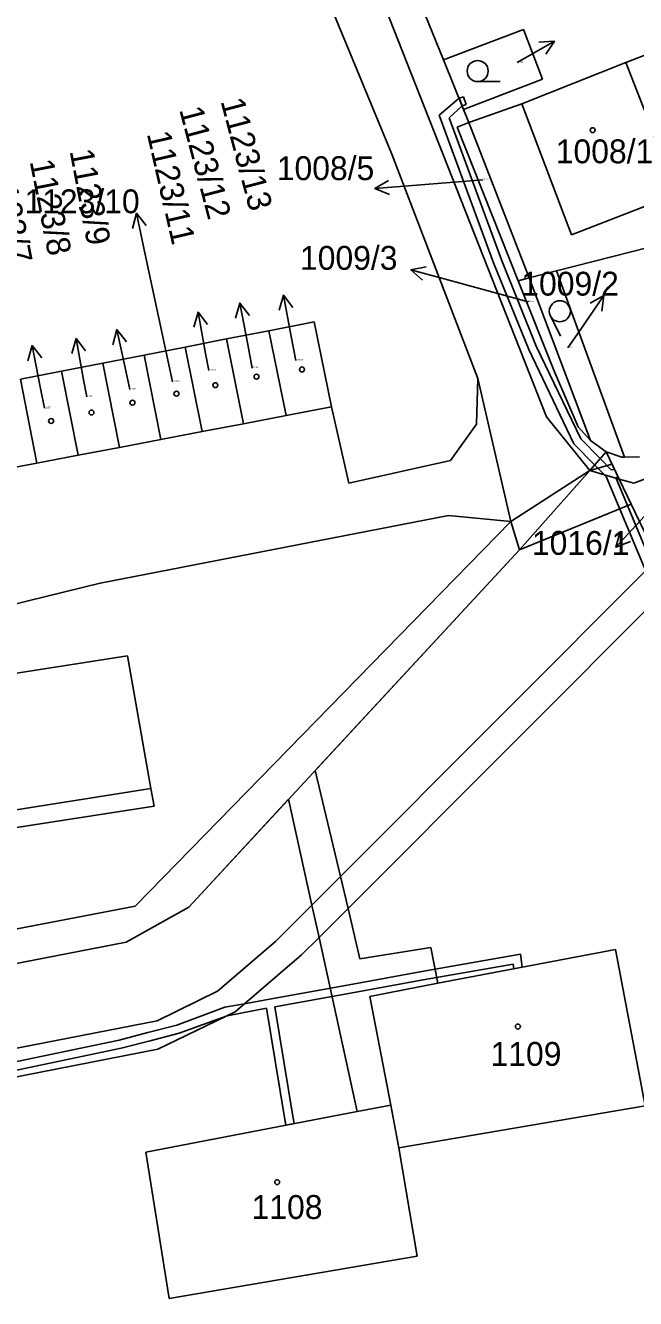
# Model space of a CAD drawing. Extents: x -785744 to -782822, y -1067550 to -1063910.
# Drawn here: x -783802 to -783758.4, y -1065890.9 to -1065800.2 of the extents above; entities that cross this region are included whole.
import ezdxf

# ---------------------------------------------------------------- set-up
doc = ezdxf.new("R2010")
doc.units = 0
for name, color, linetype in [('Hranice parcel', 7, 'Continuous'), ('Parcelní čísla', 7, 'Continuous'), ('Pop_ČP_popisy', 7, 'Continuous'), ('Vnitřní kresba', 7, 'Continuous'), ('Věcná břemena k části', 7, 'Continuous'), ('Značky budov', 7, 'Continuous'), ('Značky kultur', 7, 'Continuous')]:
    doc.layers.add(name, color=color, linetype=linetype)

msp = doc.modelspace()

# ---------------------------------------------------------------- linework, layer by layer
at = {"layer": 'Hranice parcel'}
msp.add_line((-783780.22, -1065782.75), (-783772.14, -1065802.62), dxfattribs=at)
for points in [[(-783781.84, -1065794.77), (-783775.82, -1065809.32)], [(-783759.14, -1065802.79), (-783750.79, -1065799.59)], [(-783772.14, -1065802.62), (-783766.45, -1065800.44)], [(-783766.45, -1065800.44), (-783765.09, -1065803.99)], [(-783772.14, -1065802.62), (-783770.71, -1065806.14)], [(-783766.56, -1065805.74), (-783759.14, -1065802.79)], [(-783759.14, -1065802.79), (-783755.48, -1065812.15)], [(-783770.71, -1065806.14), (-783765.09, -1065803.99)], [(-783770.71, -1065806.14), (-783770.34, -1065807.07)], [(-783770.34, -1065807.07), (-783766.56, -1065805.74)], [(-783766.56, -1065805.74), (-783763.02, -1065815.07)], [(-783771.18, -1065807.4), (-783770.34, -1065807.07)], [(-783770.34, -1065807.07), (-783766.04, -1065818.15)], [(-783771.18, -1065807.4), (-783766.82, -1065818.35)], [(-783775.82, -1065809.32), (-783769.7, -1065825.31)], [(-783763.02, -1065815.07), (-783755.48, -1065812.15)], [(-783764.08, -1065817.65), (-783748.2, -1065813.61)], [(-783766.04, -1065818.15), (-783764.08, -1065817.65)], [(-783764.08, -1065817.65), (-783759.24, -1065830.92)], [(-783766.82, -1065818.35), (-783766.04, -1065818.15)], [(-783766.82, -1065818.35), (-783764.24, -1065824.85)], [(-783766.04, -1065818.15), (-783761.66, -1065829.74)], [(-783784.59, -1065821.91), (-783781.36, -1065821.28)], [(-783781.36, -1065821.28), (-783780.13, -1065827.34)], [(-783790.57, -1065823.08), (-783787.63, -1065822.5)], [(-783787.63, -1065822.5), (-783784.59, -1065821.91)], [(-783787.63, -1065822.5), (-783786.41, -1065828.54)], [(-783784.59, -1065821.91), (-783783.37, -1065827.96)], [(-783793.5, -1065823.65), (-783790.57, -1065823.08)], [(-783790.57, -1065823.08), (-783789.36, -1065829.1)], [(-783799.38, -1065824.8), (-783796.44, -1065824.22)], [(-783796.44, -1065824.22), (-783793.5, -1065823.65)], [(-783796.44, -1065824.22), (-783795.25, -1065830.22)], [(-783793.5, -1065823.65), (-783792.31, -1065829.66)], [(-783802.32, -1065825.37), (-783799.38, -1065824.8)], [(-783799.38, -1065824.8), (-783798.2, -1065830.78)], [(-783764.24, -1065824.85), (-783762.53, -1065828.75)], [(-783802.32, -1065825.37), (-783801.14, -1065831.34)], [(-783769.79, -1065828.57), (-783769.7, -1065825.31)], [(-783769.7, -1065825.31), (-783767.34, -1065835.51)], [(-783786.41, -1065828.54), (-783783.37, -1065827.96)], [(-783783.37, -1065827.96), (-783780.13, -1065827.34)], [(-783780.13, -1065827.34), (-783778.9, -1065832.78)], [(-783789.36, -1065829.1), (-783786.41, -1065828.54)], [(-783771.64, -1065831.15), (-783769.79, -1065828.57)], [(-783762.53, -1065828.75), (-783761.66, -1065829.74)], [(-783795.25, -1065830.22), (-783792.31, -1065829.66)], [(-783792.31, -1065829.66), (-783789.36, -1065829.1)], [(-783761.66, -1065829.74), (-783760.54, -1065830.54)], [(-783798.2, -1065830.78), (-783795.25, -1065830.22)], [(-783761.72, -1065831.87), (-783760.54, -1065830.54)], [(-783760.54, -1065830.54), (-783759.61, -1065832.48)], [(-783760.54, -1065830.54), (-783759.43, -1065830.92)], [(-783804.09, -1065831.9), (-783801.14, -1065831.34)], [(-783801.14, -1065831.34), (-783798.2, -1065830.78)], [(-783778.9, -1065832.78), (-783771.64, -1065831.15)], [(-783759.43, -1065830.92), (-783759.24, -1065830.92)], [(-783759.24, -1065830.92), (-783758.17, -1065830.9)], [(-783766.73, -1065837.53), (-783761.72, -1065831.87)], [(-783759.61, -1065832.48), (-783758.76, -1065834.26), (-783756.85, -1065838.22)], [(-783767.34, -1065835.51), (-783766.73, -1065837.53)], [(-783790.31, -1065862.98), (-783766.73, -1065837.53)], [(-783782.26, -1065866.39), (-783781.02, -1065865.15), (-783778.95, -1065863.08), (-783755.96, -1065840.07)], [(-783818.58, -1065848.8), (-783794.69, -1065845.07)], [(-783794.69, -1065845.07), (-783793.01, -1065854.53)], [(-783793.01, -1065854.53), (-783792.79, -1065855.78)], [(-783816.72, -1065859.5), (-783792.79, -1065855.78)], [(-783794.78, -1065865.48), (-783790.31, -1065862.98)], [(-783845.93, -1065875.41), (-783794.78, -1065865.48)], [(-783777.39, -1065869.34), (-783772.55, -1065868.41), (-783759.87, -1065865.99)], [(-783759.87, -1065865.99), (-783757.77, -1065877.13)], [(-783787.01, -1065870.44), (-783782.26, -1065866.39)], [(-783777.39, -1065869.34), (-783775.91, -1065877.08)], [(-783792.51, -1065873.11), (-783787.01, -1065870.44)], [(-783844.08, -1065883.19), (-783828.29, -1065880.1), (-783826.02, -1065879.66), (-783792.51, -1065873.11)], [(-783793.37, -1065880.43), (-783778.3, -1065877.54), (-783775.91, -1065877.08)], [(-783775.91, -1065877.08), (-783775.34, -1065880.12)], [(-783775.34, -1065880.12), (-783757.77, -1065877.13)], [(-783793.37, -1065880.43), (-783791.72, -1065890.87)], [(-783775.34, -1065880.12), (-783774.02, -1065887.85)], [(-783791.72, -1065890.87), (-783774.02, -1065887.85)]]:
    msp.add_lwpolyline(points, dxfattribs=at)
at = {"layer": 'Pop_ČP_popisy'}
for p, q in [((-783766.84, -1065802.78), (-783764.24, -1065801.283)), ((-783774.04, -1065811.54), (-783777.03, -1065811.788)), ((-783793.42, -1065816.47), (-783794.048, -1065813.536)), ((-783771.58, -1065818.36), (-783774.474, -1065817.568)), ((-783783, -1065822.32), (-783783.557, -1065819.372)), ((-783762.41, -1065821.88), (-783760.706, -1065819.411)), ((-783789.11, -1065823.53), (-783789.642, -1065820.578)), ((-783786.11, -1065822.89), (-783786.664, -1065819.942)), ((-783797.81, -1065825.41), (-783798.342, -1065822.458)), ((-783794.81, -1065824.76), (-783795.443, -1065821.828)), ((-783800.9, -1065825.91), (-783801.481, -1065822.967)), ((-783757.82, -1065835.13), (-783759.867, -1065837.323))]:
    msp.add_line(p, q, dxfattribs=at)
for points in [[(-783765.356, -1065801.349), (-783764.24, -1065801.283), (-783764.857, -1065802.215)], [(-783766.88, -1065802.8), (-783766.84, -1065802.78)], [(-783775.992, -1065812.204), (-783777.03, -1065811.788), (-783776.075, -1065811.207)], [(-783769.33, -1065811.15), (-783774.04, -1065811.54)], [(-783794.327, -1065814.619), (-783794.048, -1065813.536), (-783793.35, -1065814.41)], [(-783791.48, -1065825.55), (-783793.42, -1065816.47)], [(-783773.641, -1065818.314), (-783774.474, -1065817.568), (-783773.377, -1065817.35)], [(-783766.1, -1065819.86), (-783771.58, -1065818.36)], [(-783783.862, -1065820.448), (-783783.557, -1065819.372), (-783782.88, -1065820.262)], [(-783761.686, -1065819.95), (-783760.706, -1065819.411), (-783760.863, -1065820.518)], [(-783789.957, -1065821.65), (-783789.642, -1065820.578), (-783788.973, -1065821.473)], [(-783786.971, -1065821.017), (-783786.664, -1065819.942), (-783785.988, -1065820.832)], [(-783798.657, -1065823.53), (-783798.342, -1065822.458), (-783797.673, -1065823.353)], [(-783795.721, -1065822.911), (-783795.443, -1065821.828), (-783794.743, -1065822.7)], [(-783782.68, -1065824.03), (-783783, -1065822.32)], [(-783763.27, -1065823.12), (-783762.41, -1065821.88)], [(-783801.778, -1065824.045), (-783801.481, -1065822.967), (-783800.797, -1065823.851)], [(-783785.79, -1065824.57), (-783786.11, -1065822.89)], [(-783788.89, -1065824.74), (-783789.11, -1065823.53)], [(-783794.52, -1065826.09), (-783794.81, -1065824.76)], [(-783800.6, -1065827.43), (-783800.9, -1065825.91)], [(-783797.59, -1065826.62), (-783797.81, -1065825.41)], [(-783758.819, -1065836.933), (-783759.867, -1065837.323), (-783759.55, -1065836.251)]]:
    msp.add_lwpolyline(points, dxfattribs=at)
at = {"layer": 'Vnitřní kresba'}
for points in [[(-783788.22, -1065768.66), (-783764.79, -1065828.05)], [(-783764.79, -1065828.05), (-783761.72, -1065831.87)], [(-783761.72, -1065831.87), (-783759.61, -1065832.48)], [(-783759.61, -1065832.48), (-783758.56, -1065832.78)], [(-783758.56, -1065832.78), (-783757.49, -1065832.36)], [(-783796.63, -1065839.89), (-783771.79, -1065835.07)], [(-783771.79, -1065835.07), (-783767.34, -1065835.51)], [(-783784.12, -1065865.42), (-783781.53, -1065862.83), (-783779.5, -1065860.8), (-783756.97, -1065838.27)], [(-783819.11, -1065845.41), (-783796.63, -1065839.89)], [(-783816.91, -1065858.3), (-783793.01, -1065854.53)], [(-783788.27, -1065868.96), (-783784.12, -1065865.42)], [(-783792.57, -1065871.09), (-783788.27, -1065868.96)], [(-783876.21, -1065887.34), (-783828.7, -1065878.11), (-783826.42, -1065877.67), (-783792.57, -1065871.09)]]:
    msp.add_lwpolyline(points, dxfattribs=at)
at = {"layer": 'Věcná břemena k části'}
for points in [[(-783770.73, -1065805.24), (-783771.03, -1065805.35)], [(-783770.53, -1065805.79), (-783770.73, -1065805.24)], [(-783771.03, -1065805.35), (-783772.45, -1065806.54)], [(-783771.73, -1065806.74), (-783770.81, -1065805.89)], [(-783770.81, -1065805.89), (-783771.03, -1065805.35)], [(-783771.03, -1065805.35), (-783770.81, -1065805.89)], [(-783770.81, -1065805.89), (-783770.53, -1065805.79)], [(-783772.45, -1065806.54), (-783768.57, -1065817.08)], [(-783768.01, -1065816.86), (-783771.73, -1065806.74)], [(-783768.57, -1065817.08), (-783766.07, -1065823.25)], [(-783765.53, -1065823.01), (-783768.01, -1065816.86)], [(-783766.07, -1065823.25), (-783762.86, -1065829.97)], [(-783762.36, -1065829.61), (-783765.53, -1065823.01)], [(-783760.97, -1065831.02), (-783762.36, -1065829.61)], [(-783762.86, -1065829.97), (-783761.37, -1065831.47)], [(-783760.11, -1065831.43), (-783761.72, -1065831.87)], [(-783761.37, -1065831.47), (-783760.54, -1065832.3)], [(-783760.18, -1065831.82), (-783760.97, -1065831.02)], [(-783759.61, -1065832.48), (-783760.11, -1065831.43)], [(-783761.72, -1065831.87), (-783767.34, -1065835.51)], [(-783760.54, -1065832.3), (-783757.29, -1065840.07)], [(-783759.94, -1065831.79), (-783760.18, -1065831.82)], [(-783759.67, -1065832.36), (-783759.94, -1065831.79)], [(-783759.86, -1065832.38), (-783759.67, -1065832.36)], [(-783756.83, -1065839.62), (-783759.86, -1065832.38)], [(-783758.76, -1065834.26), (-783759.61, -1065832.48)], [(-783766.73, -1065837.53), (-783758.76, -1065834.26)], [(-783767.34, -1065835.51), (-783794.13, -1065862.91)], [(-783781.29, -1065853.24), (-783766.73, -1065837.53)], [(-783779.5, -1065860.8), (-783781.29, -1065853.24)], [(-783790.31, -1065862.98), (-783783.19, -1065855.29)], [(-783783.19, -1065855.29), (-783781.53, -1065862.83)], [(-783778.95, -1065863.08), (-783779.5, -1065860.8)], [(-783794.13, -1065862.91), (-783815.82, -1065867.08)], [(-783794.78, -1065865.48), (-783790.31, -1065862.98)], [(-783781.53, -1065862.83), (-783781.02, -1065865.15)], [(-783778.95, -1065863.08), (-783781.02, -1065865.15)], [(-783781.02, -1065865.15), (-783778.95, -1065863.08)], [(-783778.1, -1065866.67), (-783778.95, -1065863.08)], [(-783781.02, -1065865.15), (-783778.3, -1065877.54)], [(-783827.6, -1065871.85), (-783794.78, -1065865.48)], [(-783773.05, -1065865.86), (-783778.1, -1065866.67)], [(-783772.55, -1065868.41), (-783773.05, -1065865.86)], [(-783766.65, -1065866.34), (-783773.7, -1065867.57)], [(-783766.53, -1065867.26), (-783766.65, -1065866.34)], [(-783773.7, -1065867.57), (-783778.88, -1065868.52)], [(-783773.6, -1065868.17), (-783767.17, -1065867.04)], [(-783767.17, -1065867.04), (-783767.12, -1065867.37)], [(-783767.12, -1065867.37), (-783766.53, -1065867.26)], [(-783778.88, -1065868.52), (-783784.56, -1065869.54)], [(-783778.78, -1065869.12), (-783773.6, -1065868.17)], [(-783777.39, -1065869.34), (-783772.55, -1065868.41)], [(-783784.56, -1065869.54), (-783786.33, -1065869.86)], [(-783784.17, -1065870.08), (-783778.78, -1065869.12)], [(-783775.91, -1065877.08), (-783777.39, -1065869.34)], [(-783787.75, -1065870.12), (-783791.17, -1065871.38)], [(-783786.33, -1065869.86), (-783787.75, -1065870.12)], [(-783787.58, -1065870.72), (-783784.76, -1065870.19)], [(-783784.76, -1065870.19), (-783783.49, -1065877.97)], [(-783782.89, -1065877.87), (-783784.17, -1065870.08)], [(-783791.17, -1065871.38), (-783793.23, -1065871.92)], [(-783790.99, -1065871.96), (-783787.58, -1065870.72)], [(-783793.23, -1065871.92), (-783795.28, -1065872.46)], [(-783793.07, -1065872.5), (-783790.99, -1065871.96)], [(-783795.28, -1065872.46), (-783805.67, -1065874.63)], [(-783805.55, -1065875.21), (-783795.14, -1065873.04)], [(-783795.14, -1065873.04), (-783793.07, -1065872.5)], [(-783782.79, -1065878.4), (-783782.89, -1065877.87)], [(-783778.3, -1065877.54), (-783775.91, -1065877.08)], [(-783783.49, -1065877.97), (-783783.38, -1065878.51)], [(-783783.38, -1065878.51), (-783782.79, -1065878.4)]]:
    msp.add_lwpolyline(points, dxfattribs=at)
at = {"layer": 'Značky budov'}
for centre in [(-783761.51, -1065807.62), (-783785.48, -1065825.18), (-783782.24, -1065824.67), (-783788.42, -1065825.79), (-783794.33, -1065827.04), (-783791.19, -1065826.4), (-783797.25, -1065827.74), (-783800.13, -1065828.34), (-783766.84, -1065871.49), (-783784.01, -1065882.58)]:
    msp.add_circle(centre, 0.175, dxfattribs=at)
at = {"layer": 'Značky kultur'}
for p, q in [((-783769.71, -1065804.16), (-783768.11, -1065804.16)), ((-783764.52, -1065820.86), (-783763.804, -1065822.291))]:
    msp.add_line(p, q, dxfattribs=at)
for centre in [(-783769.71, -1065803.41), (-783763.849, -1065820.525)]:
    msp.add_circle(centre, 0.75, dxfattribs=at)

# ---------------------------------------------------------------- texts
at = {"layer": 'Parcelní čísla'}
for s, height, p in [('1006/2', 0.1, (-783766.88, -1065802.8)), ('1008/1', 1.7, (-783764.14, -1065809.98)), ('1008/5', 0.1, (-783769.33, -1065811.15)), ('1009/3', 0.1, (-783766.1, -1065819.86)), ('1009/2', 0.1, (-783763.27, -1065823.12)), ('1123/13', 0.1, (-783782.68, -1065824.03)), ('1123/11', 0.1, (-783788.89, -1065824.74)), ('1123/12', 0.1, (-783785.79, -1065824.57)), ('1123/9', 0.1, (-783794.52, -1065826.09)), ('1123/10', 0.1, (-783791.48, -1065825.55)), ('1123/8', 0.1, (-783797.59, -1065826.62)), ('1123/7', 0.1, (-783800.6, -1065827.43)), ('1109', 1.7, (-783768.79, -1065874.29)), ('1108', 1.7, (-783785.83, -1065885.2))]:
    msp.add_text(s, height=height, dxfattribs=at).set_placement(p)
at = {"layer": 'Pop_ČP_popisy'}
for s, rotation, p in [('1123/12', 284.78277, (-783791.002, -1065806.151)), ('1123/13', 284.82039, (-783788.053, -1065805.55)), ('1123/11', 282.88818, (-783793.309, -1065807.871)), ('1123/8', 281.14902, (-783801.661, -1065809.844)), ('1123/9', 280.69848, (-783798.815, -1065809.1)), ('1123/7', 281.50659, (-783804.479, -1065810.437))]:
    msp.add_text(s, height=1.7, rotation=rotation, dxfattribs=at).set_placement(p)
for s, p in [('1008/5', (-783784.035, -1065811.18)), ('1123/10', (-783802.03, -1065813.54)), ('1009/3', (-783782.379, -1065817.57)), ('1009/2', (-783766.595, -1065819.41)), ('1016/1', (-783765.84, -1065837.88))]:
    msp.add_text(s, height=1.7, dxfattribs=at).set_placement(p)

doc.saveas('drawing.dxf')
